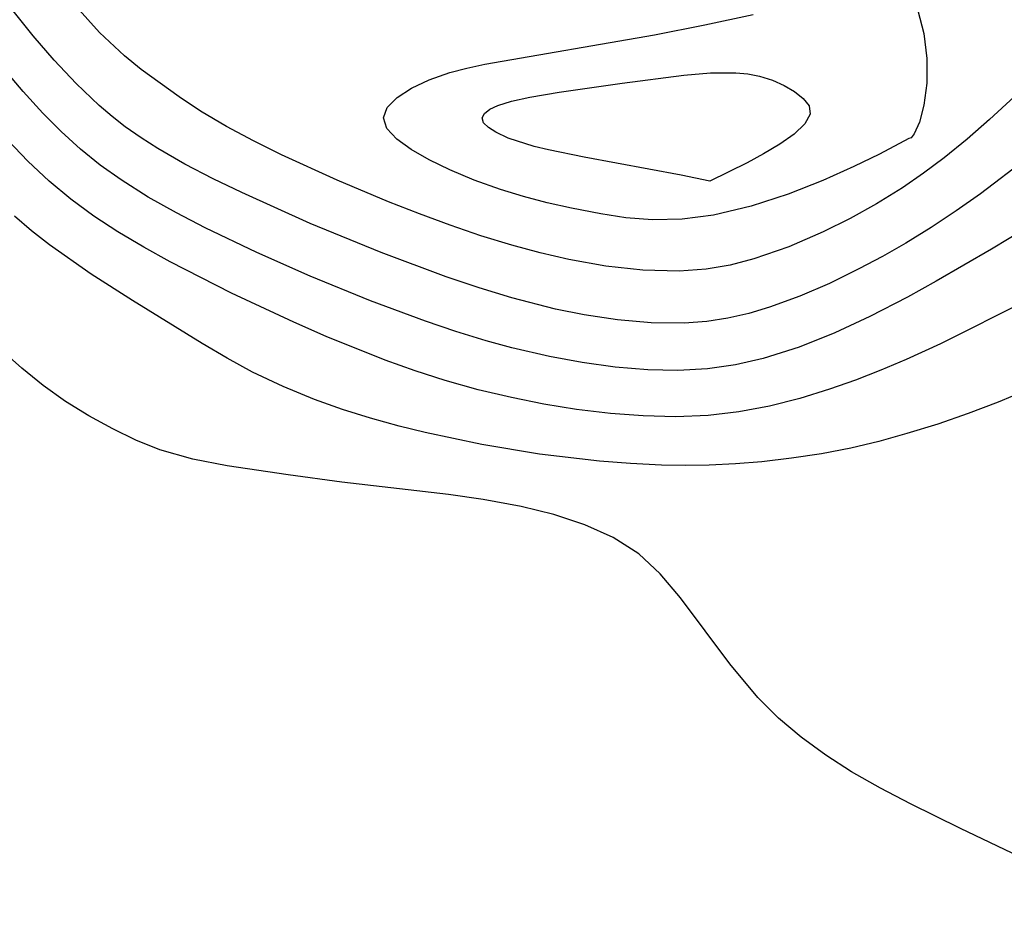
# Model space of a CAD drawing. Header units: metres. Extents: x 1073367 to 1082519, y 1569854 to 1574957.
# Tile 380 of 656: x 1076474 to 1076523, y 1573594 to 1573638. Entities that reach past the tile are written whole.
import ezdxf

# ---------------------------------------------------------------- set-up
doc = ezdxf.new("R2010")
doc.units = ezdxf.units.M
doc.layers.add('CGG_CurvaNivelLidar_v1', color=253, linetype='Continuous', lineweight=30)

msp = doc.modelspace()

# ---------------------------------------------------------------- linework, layer by layer
at = {"layer": 'CGG_CurvaNivelLidar_v1'}
for p, q in [((1076474.5236, 1573637.6335, 66.5), (1076472.7494, 1573639.86, 66.5)), ((1076477.8524, 1573637.8033, 66), (1076476.6852, 1573639.1019, 66)), ((1076518.9568, 1573638.9112, 65.5), (1076519.2549, 1573637.753, 65.5)), ((1076508.2613, 1573638.187, 65.5), (1076510.6804, 1573638.7083, 65.5)), ((1076505.7225, 1573637.6925, 65.5), (1076508.2613, 1573638.187, 65.5)), ((1076475.5783, 1573636.4103, 66.5), (1076474.5236, 1573637.6335, 66.5)), ((1076479.1033, 1573636.6258, 66), (1076477.8524, 1573637.8033, 66)), ((1076497.213, 1573636.2083, 65.5), (1076505.7225, 1573637.6925, 65.5)), ((1076519.2549, 1573637.753, 65.5), (1076519.4, 1573636.502, 65.5)), ((1076474.0217, 1573634.8384, 67), (1076472.1072, 1573637.0999, 67)), ((1076476.6775, 1573635.2391, 66.5), (1076475.5783, 1573636.4103, 66.5)), ((1076479.9557, 1573635.9454, 66), (1076479.1033, 1573636.6258, 66)), ((1076519.4, 1573636.502, 65.5), (1076519.3961, 1573635.2651, 65.5)), ((1076481.8621, 1573634.566, 66), (1076479.9557, 1573635.9454, 66)), ((1076495.4411, 1573635.7934, 65.5), (1076496.3029, 1573636.0174, 65.5)), ((1076496.3029, 1573636.0174, 65.5), (1076497.213, 1573636.2083, 65.5)), ((1076493.5195, 1573635.0098, 65.5), (1076494.4131, 1573635.4337, 65.5)), ((1076494.4131, 1573635.4337, 65.5), (1076495.4411, 1573635.7934, 65.5)), ((1076504.1089, 1573635.262, 65), (1076507.1933, 1573635.6544, 65)), ((1076507.1933, 1573635.6544, 65), (1076508.5313, 1573635.7709, 65)), ((1076508.5313, 1573635.7709, 65), (1076509.8074, 1573635.7756, 65)), ((1076509.8074, 1573635.7756, 65), (1076510.4205, 1573635.7199, 65)), ((1076510.4205, 1573635.7199, 65), (1076511.0078, 1573635.6128, 65)), ((1076511.0078, 1573635.6128, 65), (1076511.6526, 1573635.4122, 65)), ((1076511.6526, 1573635.4122, 65), (1076512.2416, 1573635.1456, 65)), ((1076477.835, 1573634.1386, 66.5), (1076476.6775, 1573635.2391, 66.5)), ((1076492.8, 1573634.5401, 65.5), (1076493.5195, 1573635.0098, 65.5)), ((1076500.9424, 1573634.81, 65), (1076504.1089, 1573635.262, 65)), ((1076512.2416, 1573635.1456, 65), (1076512.7611, 1573634.8316, 65)), ((1076519.3961, 1573635.2651, 65.5), (1076519.2543, 1573634.1456, 65.5)), ((1076524.5441, 1573635.2722, 66), (1076522.543, 1573633.4288, 66)), ((1076475.0153, 1573633.7541, 67), (1076474.0217, 1573634.8384, 67)), ((1076482.9249, 1573633.8572, 66), (1076481.8621, 1573634.566, 66)), ((1076492.3086, 1573634.0399, 65.5), (1076492.8, 1573634.5401, 65.5)), ((1076498.5511, 1573634.3507, 65), (1076499.4654, 1573634.5535, 65)), ((1076499.4654, 1573634.5535, 65), (1076500.9424, 1573634.81, 65)), ((1076512.7611, 1573634.8316, 65), (1076513.1885, 1573634.4855, 65)), ((1076513.1885, 1573634.4855, 65), (1076513.4859, 1573634.1167, 65)), ((1076478.4856, 1573633.5857, 66.5), (1076477.835, 1573634.1386, 66.5)), ((1076492.1174, 1573633.5227, 65.5), (1076492.3086, 1573634.0399, 65.5)), ((1076497.1885, 1573633.739, 65), (1076497.4621, 1573633.9523, 65)), ((1076497.4621, 1573633.9523, 65), (1076497.8568, 1573634.1401, 65)), ((1076497.8568, 1573634.1401, 65), (1076498.5511, 1573634.3507, 65)), ((1076513.4859, 1573634.1167, 65), (1076513.5398, 1573633.6944, 65)), ((1076519.2543, 1573634.1456, 65.5), (1076519.0292, 1573633.304, 65.5)), ((1076475.936, 1573632.8243, 67), (1076475.0153, 1573633.7541, 67)), ((1076479.1485, 1573633.0724, 66.5), (1076478.4856, 1573633.5857, 66.5)), ((1076484.2296, 1573633.0826, 66), (1076482.9249, 1573633.8572, 66)), ((1076492.2931, 1573632.9872, 65.5), (1076492.1174, 1573633.5227, 65.5)), ((1076497.0718, 1573633.5102, 65), (1076497.1885, 1573633.739, 65)), ((1076497.1459, 1573633.2689, 65), (1076497.0718, 1573633.5102, 65)), ((1076513.5398, 1573633.6944, 65), (1076513.2735, 1573633.2094, 65)), ((1076522.543, 1573633.4288, 66), (1076521.4289, 1573632.4488, 66)), ((1076479.9508, 1573632.5092, 66.5), (1076479.1485, 1573633.0724, 66.5)), ((1076485.5933, 1573632.3562, 66), (1076484.2296, 1573633.0826, 66)), ((1076492.7827, 1573632.4518, 65.5), (1076492.2931, 1573632.9872, 65.5)), ((1076497.3865, 1573633.0269, 65), (1076497.1459, 1573633.2689, 65)), ((1076497.7561, 1573632.7905, 65), (1076497.3865, 1573633.0269, 65)), ((1076513.2735, 1573633.2094, 65), (1076512.7386, 1573632.7028, 65)), ((1076519.0292, 1573633.304, 65.5), (1076518.7734, 1573632.7221, 65.5)), ((1076476.8992, 1573631.9458, 67), (1076475.936, 1573632.8243, 67)), ((1076480.7799, 1573631.9797, 66.5), (1076479.9508, 1573632.5092, 66.5)), ((1076493.5093, 1573631.9219, 65.5), (1076492.7827, 1573632.4518, 65.5)), ((1076498.3787, 1573632.5032, 65), (1076497.7561, 1573632.7905, 65)), ((1076499.6868, 1573632.0846, 65), (1076498.3787, 1573632.5032, 65)), ((1076512.7386, 1573632.7028, 65), (1076512.022, 1573632.1959, 65)), ((1076518.5, 1573632.4761, 65.5), (1076517.0257, 1573631.6965, 65.5)), ((1076518.6101, 1573632.5071, 65.5), (1076518.5, 1573632.4761, 65.5)), ((1076518.7734, 1573632.7221, 65.5), (1076518.6101, 1573632.5071, 65.5)), ((1076521.4289, 1573632.4488, 66), (1076520.2752, 1573631.508, 66)), ((1076526.1746, 1573632.8205, 66.5), (1076522.094, 1573629.7061, 66.5)), ((1076474.262, 1573631.3393, 67.5), (1076473.2505, 1573632.3905, 67.5)), ((1076477.8965, 1573631.1441, 67), (1076476.8992, 1573631.9458, 67)), ((1076482.147, 1573631.1926, 66.5), (1076480.7799, 1573631.9797, 66.5)), ((1076487.0008, 1573631.6631, 66), (1076485.5933, 1573632.3562, 66)), ((1076494.4135, 1573631.4031, 65.5), (1076493.5093, 1573631.9219, 65.5)), ((1076500.3985, 1573631.9078, 65), (1076499.6868, 1573632.0846, 65)), ((1076512.022, 1573632.1959, 65), (1076511.2089, 1573631.7091, 65)), ((1076489.7876, 1573630.3922, 66), (1076487.0008, 1573631.6631, 66)), ((1076502.1921, 1573631.5348, 65), (1076500.3985, 1573631.9078, 65)), ((1076507.0579, 1573630.6395, 65), (1076502.1921, 1573631.5348, 65)), ((1076511.2089, 1573631.7091, 65), (1076510.3812, 1573631.2634, 65)), ((1076517.0257, 1573631.6965, 65.5), (1076515.739, 1573631.072, 65.5)), ((1076520.2752, 1573631.508, 66), (1076519.2419, 1573630.738, 66)), ((1076475.3216, 1573630.3434, 67.5), (1076474.262, 1573631.3393, 67.5)), ((1076478.941, 1573630.4, 67), (1076477.8965, 1573631.1441, 67)), ((1076483.5576, 1573630.4586, 66.5), (1076482.147, 1573631.1926, 66.5)), ((1076495.4504, 1573630.9024, 65.5), (1076494.4135, 1573631.4031, 65.5)), ((1076510.3812, 1573631.2634, 65), (1076508.5, 1573630.3423, 65)), ((1076515.739, 1573631.072, 65.5), (1076514.1804, 1573630.3775, 65.5)), ((1076484.9998, 1573629.7609, 66.5), (1076483.5576, 1573630.4586, 66.5)), ((1076496.6775, 1573630.3928, 65.5), (1076495.4504, 1573630.9024, 65.5)), ((1076508.5, 1573630.3423, 65), (1076507.0579, 1573630.6395, 65)), ((1076519.2419, 1573630.738, 66), (1076518.1769, 1573630.0108, 66)), ((1076476.422, 1573629.4335, 67.5), (1076475.3216, 1573630.3434, 67.5)), ((1076480.303, 1573629.5416, 67), (1076478.941, 1573630.4, 67)), ((1076492.37, 1573629.3051, 66), (1076489.7876, 1573630.3922, 66)), ((1076497.9894, 1573629.9256, 65.5), (1076496.6775, 1573630.3928, 65.5)), ((1076514.1804, 1573630.3775, 65.5), (1076512.4364, 1573629.6876, 65.5)), ((1076518.1769, 1573630.0108, 66), (1076516.8806, 1573629.2082, 66)), ((1076481.7141, 1573628.745, 67), (1076480.303, 1573629.5416, 67)), ((1076488.4341, 1573628.2206, 66.5), (1076484.9998, 1573629.7609, 66.5)), ((1076499.1491, 1573629.5721, 65.5), (1076497.9894, 1573629.9256, 65.5)), ((1076500.3407, 1573629.2561, 65.5), (1076499.1491, 1573629.5721, 65.5)), ((1076512.4364, 1573629.6876, 65.5), (1076510.5802, 1573629.0785, 65.5)), ((1076522.094, 1573629.7061, 66.5), (1076520.8703, 1573628.844, 66.5)), ((1076477.5765, 1573628.5866, 67.5), (1076476.422, 1573629.4335, 67.5)), ((1076493.9216, 1573628.6936, 66), (1076492.37, 1573629.3051, 66)), ((1076501.5537, 1573628.9767, 65.5), (1076500.3407, 1573629.2561, 65.5)), ((1076503.0383, 1573628.6902, 65.5), (1076501.5537, 1573628.9767, 65.5)), ((1076510.5802, 1573629.0785, 65.5), (1076508.6878, 1573628.6336, 65.5)), ((1076516.8806, 1573629.2082, 66), (1076515.5517, 1573628.467, 66)), ((1076526.6106, 1573629.3025, 67), (1076522.649, 1573626.9302, 67)), ((1076474.4435, 1573627.8495, 68), (1076473.5859, 1573628.5881, 68)), ((1076478.7766, 1573627.7955, 67.5), (1076477.5765, 1573628.5866, 67.5)), ((1076483.1616, 1573627.993, 67), (1076481.7141, 1573628.745, 67)), ((1076495.4577, 1573628.1248, 66), (1076493.9216, 1573628.6936, 66)), ((1076504.2885, 1573628.5006, 65.5), (1076503.0383, 1573628.6902, 65.5)), ((1076505.6328, 1573628.4001, 65.5), (1076504.2885, 1573628.5006, 65.5)), ((1076508.6878, 1573628.6336, 65.5), (1076507.1182, 1573628.4371, 65.5)), ((1076515.5517, 1573628.467, 66), (1076514.1966, 1573627.7892, 66)), ((1076520.8703, 1573628.844, 66.5), (1076519.6189, 1573628.0168, 66.5)), ((1076485.7603, 1573626.7487, 67), (1076483.1616, 1573627.993, 67)), ((1076491.9997, 1573626.7514, 66.5), (1076488.4341, 1573628.2206, 66.5)), ((1076497.0044, 1573627.5959, 66), (1076495.4577, 1573628.1248, 66)), ((1076507.1182, 1573628.4371, 65.5), (1076505.6328, 1573628.4001, 65.5)), ((1076519.6189, 1573628.0168, 66.5), (1076518.3419, 1573627.229, 66.5)), ((1076475.3418, 1573627.1498, 68), (1076474.4435, 1573627.8495, 68)), ((1076480.0758, 1573627.0187, 67.5), (1076478.7766, 1573627.7955, 67.5)), ((1076498.5611, 1573627.1183, 66), (1076497.0044, 1573627.5959, 66)), ((1076514.1966, 1573627.7892, 66), (1076512.4757, 1573627.043, 66)), ((1076477.439, 1573625.6736, 68), (1076475.3418, 1573627.1498, 68)), ((1076481.407, 1573626.2823, 67.5), (1076480.0758, 1573627.0187, 67.5)), ((1076499.991, 1573626.7372, 66), (1076498.5611, 1573627.1183, 66)), ((1076512.4757, 1573627.043, 66), (1076510.7236, 1573626.436, 66)), ((1076518.3419, 1573627.229, 66.5), (1076517.1756, 1573626.5603, 66.5)), ((1076488.44, 1573625.567, 67), (1076485.7603, 1573626.7487, 67)), ((1076495.2676, 1573625.5314, 66.5), (1076491.9997, 1573626.7514, 66.5)), ((1076501.4246, 1573626.411, 66), (1076499.991, 1573626.7372, 66)), ((1076517.1756, 1573626.5603, 66.5), (1076515.9929, 1573625.9293, 66.5)), ((1076522.649, 1573626.9302, 67), (1076519.8715, 1573625.3101, 67)), ((1076484.477, 1573624.72, 67.5), (1076481.407, 1573626.2823, 67.5)), ((1076503.2844, 1573626.0764, 66), (1076501.4246, 1573626.411, 66)), ((1076505.1355, 1573625.8657, 66), (1076503.2844, 1573626.0764, 66)), ((1076509.5274, 1573626.1275, 66), (1076508.3162, 1573625.9183, 66)), ((1076510.7236, 1573626.436, 66), (1076509.5274, 1573626.1275, 66)), ((1076479.5191, 1573624.3407, 68), (1076477.439, 1573625.6736, 68)), ((1076491.4586, 1573624.3357, 67), (1076488.44, 1573625.567, 67)), ((1076496.9138, 1573624.9771, 66.5), (1076495.2676, 1573625.5314, 66.5)), ((1076506.9699, 1573625.818, 66), (1076505.1355, 1573625.8657, 66)), ((1076508.3162, 1573625.9183, 66), (1076506.9699, 1573625.818, 66)), ((1076515.9929, 1573625.9293, 66.5), (1076514.5162, 1573625.2076, 66.5)), ((1076514.5162, 1573625.2076, 66.5), (1076513.0196, 1573624.5607, 66.5)), ((1076519.8715, 1573625.3101, 67), (1076518.4308, 1573624.5125, 67)), ((1076473.9475, 1573620.9539, 68.5), (1076469.6725, 1573624.7223, 68.5)), ((1076487.6117, 1573623.2547, 67.5), (1076484.477, 1573624.72, 67.5)), ((1076498.563, 1573624.4769, 66.5), (1076496.9138, 1573624.9771, 66.5)), ((1076513.0196, 1573624.5607, 66.5), (1076511.5024, 1573624.0085, 66.5)), ((1076518.4308, 1573624.5125, 67), (1076516.538, 1573623.5356, 67)), ((1076525.0473, 1573624.6618, 67.5), (1076520.0811, 1573622.1711, 67.5)), ((1076483.0142, 1573622.1889, 68), (1076479.5191, 1573624.3407, 68)), ((1076494.2235, 1573623.3056, 67), (1076491.4586, 1573624.3357, 67)), ((1076500.7563, 1573623.9187, 66.5), (1076498.563, 1573624.4769, 66.5)), ((1076511.5024, 1573624.0085, 66.5), (1076510.4632, 1573623.7019, 66.5)), ((1076502.1901, 1573623.6263, 66.5), (1076500.7563, 1573623.9187, 66.5)), ((1076503.8745, 1573623.3687, 66.5), (1076502.1901, 1573623.6263, 66.5)), ((1076510.4632, 1573623.7019, 66.5), (1076509.4126, 1573623.4611, 66.5)), ((1076516.538, 1573623.5356, 67), (1076514.7817, 1573622.7184, 67)), ((1076489.2369, 1573622.545, 67.5), (1076487.6117, 1573623.2547, 67.5)), ((1076495.7432, 1573622.7887, 67), (1076494.2235, 1573623.3056, 67)), ((1076505.5534, 1573623.2212, 66.5), (1076503.8745, 1573623.3687, 66.5)), ((1076507.2207, 1573623.2094, 66.5), (1076505.5534, 1573623.2212, 66.5)), ((1076508.3471, 1573623.2964, 66.5), (1076507.2207, 1573623.2094, 66.5)), ((1076509.4126, 1573623.4611, 66.5), (1076508.3471, 1573623.2964, 66.5)), ((1076492.1992, 1573621.3584, 67.5), (1076489.2369, 1573622.545, 67.5)), ((1076497.2727, 1573622.3183, 67), (1076495.7432, 1573622.7887, 67)), ((1076514.7817, 1573622.7184, 67), (1076512.9982, 1573622.0033, 67)), ((1076484.2642, 1573621.4467, 68), (1076483.0142, 1573622.1889, 68)), ((1076498.564, 1573621.9695, 67), (1076497.2727, 1573622.3183, 67)), ((1076520.0811, 1573622.1711, 67.5), (1076518.3637, 1573621.3851, 67.5)), ((1076500.4565, 1573621.5357, 67), (1076498.564, 1573621.9695, 67)), ((1076502.1027, 1573621.2307, 67), (1076500.4565, 1573621.5357, 67)), ((1076512.9982, 1573622.0033, 67), (1076511.1825, 1573621.4291, 67)), ((1076485.5403, 1573620.75, 68), (1076484.2642, 1573621.4467, 68)), ((1076493.6996, 1573620.8194, 67.5), (1076492.1992, 1573621.3584, 67.5)), ((1076503.7496, 1573621.001, 67), (1076502.1027, 1573621.2307, 67)), ((1076509.7922, 1573621.1169, 67), (1076508.3841, 1573620.9176, 67)), ((1076511.1825, 1573621.4291, 67), (1076509.7922, 1573621.1169, 67)), ((1076518.3637, 1573621.3851, 67.5), (1076517.0955, 1573620.8512, 67.5)), ((1076475.0202, 1573620.0767, 68.5), (1076473.9475, 1573620.9539, 68.5)), ((1076487.076, 1573620.0224, 68), (1076485.5403, 1573620.75, 68)), ((1076495.2147, 1573620.3298, 67.5), (1076493.6996, 1573620.8194, 67.5)), ((1076505.3936, 1573620.8625, 67), (1076503.7496, 1573621.001, 67)), ((1076506.8939, 1573620.834, 67), (1076505.3936, 1573620.8625, 67)), ((1076508.3841, 1573620.9176, 67), (1076506.8939, 1573620.834, 67)), ((1076517.0955, 1573620.8512, 67.5), (1076515.8138, 1573620.351, 67.5)), ((1076476.1408, 1573619.2821, 68.5), (1076475.0202, 1573620.0767, 68.5)), ((1076496.87, 1573619.8675, 67.5), (1076495.2147, 1573620.3298, 67.5)), ((1076515.8138, 1573620.351, 67.5), (1076514.5198, 1573619.8906, 67.5)), ((1076525.9618, 1573620.4887, 68), (1076522.978, 1573619.2448, 68)), ((1076488.6577, 1573619.3781, 68), (1076487.076, 1573620.0224, 68)), ((1076498.5403, 1573619.4712, 67.5), (1076496.87, 1573619.8675, 67.5)), ((1076514.5198, 1573619.8906, 67.5), (1076513.0171, 1573619.4231, 67.5)), ((1076477.3116, 1573618.5581, 68.5), (1076476.1408, 1573619.2821, 68.5)), ((1076490.0511, 1573618.8808, 68), (1076488.6577, 1573619.3781, 68)), ((1076500.1749, 1573619.146, 67.5), (1076498.5403, 1573619.4712, 67.5)), ((1076501.8158, 1573618.8804, 67.5), (1076500.1749, 1573619.146, 67.5)), ((1076513.0171, 1573619.4231, 67.5), (1076511.5011, 1573619.0437, 67.5)), ((1076522.978, 1573619.2448, 68), (1076521.4833, 1573618.6738, 68)), ((1076491.4672, 1573618.4332, 68), (1076490.0511, 1573618.8808, 68)), ((1076503.511, 1573618.674, 67.5), (1076501.8158, 1573618.8804, 67.5)), ((1076505.153, 1573618.5492, 67.5), (1076503.511, 1573618.674, 67.5)), ((1076508.4221, 1573618.5796, 67.5), (1076506.7913, 1573618.5115, 67.5)), ((1076509.9683, 1573618.7594, 67.5), (1076508.4221, 1573618.5796, 67.5)), ((1076511.5011, 1573619.0437, 67.5), (1076509.9683, 1573618.7594, 67.5)), ((1076521.4833, 1573618.6738, 68), (1076519.9517, 1573618.1465, 68)), ((1076478.5174, 1573617.8968, 68.5), (1076477.3116, 1573618.5581, 68.5)), ((1076492.9026, 1573618.0346, 68), (1076491.4672, 1573618.4332, 68)), ((1076506.7913, 1573618.5115, 67.5), (1076505.153, 1573618.5492, 67.5)), ((1076519.9517, 1573618.1465, 68), (1076518.3916, 1573617.6625, 68)), ((1076479.6852, 1573617.3292, 68.5), (1076478.5174, 1573617.8968, 68.5)), ((1076494.2147, 1573617.7149, 68), (1076492.9026, 1573618.0346, 68)), ((1076497.0543, 1573617.1224, 68), (1076494.2147, 1573617.7149, 68)), ((1076518.3916, 1573617.6625, 68), (1076516.996, 1573617.2747, 68)), ((1076480.8888, 1573616.8478, 68.5), (1076479.6852, 1573617.3292, 68.5)), ((1076499.9471, 1573616.6405, 68), (1076497.0543, 1573617.1224, 68)), ((1076516.996, 1573617.2747, 68), (1076515.5834, 1573616.9367, 68)), ((1076482.545, 1573616.3803, 68.5), (1076480.8888, 1573616.8478, 68.5)), ((1076502.9652, 1573616.2795, 68), (1076499.9471, 1573616.6405, 68)), ((1076514.1057, 1573616.6525, 68), (1076512.6137, 1573616.4278, 68)), ((1076515.5834, 1573616.9367, 68), (1076514.1057, 1573616.6525, 68)), ((1076484.2692, 1573616.0465, 68.5), (1076482.545, 1573616.3803, 68.5)), ((1076504.5189, 1573616.1561, 68), (1076502.9652, 1573616.2795, 68)), ((1076506.0719, 1573616.0794, 68), (1076504.5189, 1573616.1561, 68)), ((1076509.7923, 1573616.1407, 68), (1076508.4686, 1573616.0724, 68)), ((1076511.1118, 1573616.2539, 68), (1076509.7923, 1573616.1407, 68)), ((1076512.6137, 1573616.4278, 68), (1076511.1118, 1573616.2539, 68)), ((1076487.3229, 1573615.5882, 68.5), (1076484.2692, 1573616.0465, 68.5)), ((1076507.2714, 1573616.0566, 68), (1076506.0719, 1573616.0794, 68)), ((1076508.4686, 1573616.0724, 68), (1076507.2714, 1573616.0566, 68)), ((1076490.028, 1573615.2204, 68.5), (1076487.3229, 1573615.5882, 68.5)), ((1076495.3786, 1573614.6044, 68.5), (1076490.028, 1573615.2204, 68.5)), ((1076497.1277, 1573614.3536, 68.5), (1076495.3786, 1573614.6044, 68.5)), ((1076499.0323, 1573613.9968, 68.5), (1076497.1277, 1573614.3536, 68.5)), ((1076500.6705, 1573613.5949, 68.5), (1076499.0323, 1573613.9968, 68.5)), ((1076502.2224, 1573613.0901, 68.5), (1076500.6705, 1573613.5949, 68.5)), ((1076503.6574, 1573612.4481, 68.5), (1076502.2224, 1573613.0901, 68.5)), ((1076504.9372, 1573611.6254, 68.5), (1076503.6574, 1573612.4481, 68.5)), ((1076506.0153, 1573610.6202, 68.5), (1076504.9372, 1573611.6254, 68.5)), ((1076507.0252, 1573609.4267, 68.5), (1076506.0153, 1573610.6202, 68.5)), ((1076509.5037, 1573606.1121, 68.5), (1076507.0252, 1573609.4267, 68.5)), ((1076510.9152, 1573604.4118, 68.5), (1076509.5037, 1573606.1121, 68.5)), ((1076511.9532, 1573603.382, 68.5), (1076510.9152, 1573604.4118, 68.5)), ((1076513.0962, 1573602.421, 68.5), (1076511.9532, 1573603.382, 68.5)), ((1076514.3258, 1573601.5236, 68.5), (1076513.0962, 1573602.421, 68.5)), ((1076515.6281, 1573600.6875, 68.5), (1076514.3258, 1573601.5236, 68.5)), ((1076517.0823, 1573599.86, 68.5), (1076515.6281, 1573600.6875, 68.5)), ((1076518.5855, 1573599.0761, 68.5), (1076517.0823, 1573599.86, 68.5)), ((1076521.0973, 1573597.8406, 68.5), (1076518.5855, 1573599.0761, 68.5)), ((1076529.1351, 1573593.9828, 68.5), (1076521.0973, 1573597.8406, 68.5))]:
    msp.add_line(p, q, dxfattribs=at)

doc.saveas('drawing.dxf')
